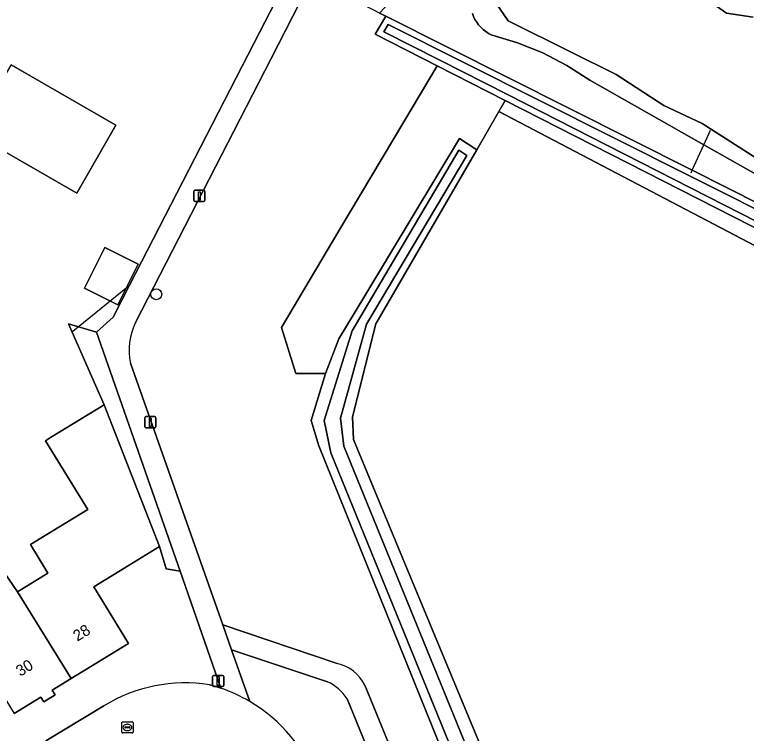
# Model space of a CAD drawing. Extents: x 162879 to 165540, y 384011 to 385181.
# Drawn here: x 164525.2 to 164590.7, y 384836.9 to 384901.3 of the extents above; entities that cross this region are included whole.
import ezdxf

# ---------------------------------------------------------------- set-up
doc = ezdxf.new("R2010")
doc.units = 0
for name, color, linetype in [('IMGEO_Boom', 7, 'Continuous'), ('IMGEO_Bouwland', 7, 'Continuous'), ('IMGEO_Duiker', 7, 'Continuous'), ('IMGEO_Erf', 7, 'Continuous'), ('IMGEO_Groenvoorziening', 7, 'Continuous'), ('IMGEO_Hek', 7, 'Continuous'), ('IMGEO_Lichtmast', 7, 'Continuous'), ('IMGEO_Meer_plas_ven_vijver', 7, 'Continuous'), ('IMGEO_Oever', 7, 'Continuous'), ('IMGEO_Pand', 7, 'Continuous'), ('IMGEO_Pand_nummerreeks', 7, 'Continuous'), ('IMGEO_Rijbaan_lokaal_open', 7, 'Continuous'), ('IMGEO_Rioolput', 7, 'Continuous'), ('IMGEO_Voetpad_halfverhard', 7, 'Continuous'), ('IMGEO_Voetpad_open', 7, 'Continuous'), ('IMGEO_Waterloop', 7, 'Continuous')]:
    doc.layers.add(name, color=color, linetype=linetype)

msp = doc.modelspace()

# ---------------------------------------------------------------- linework, layer by layer
at = {"layer": 'IMGEO_Boom'}
msp.add_circle((164537.851, 384876.263), 0.489, dxfattribs=at)
at = {"layer": 'IMGEO_Bouwland'}
msp.add_lwpolyline([(164620.977, 384792.621), (164627.358, 384797.091), (164635.259, 384802.981), (164657.035, 384820.256), (164657.862, 384819.216), (164661.297, 384821.922), (164660.537, 384822.938), (164663.789, 384825.529), (164676.767, 384835.869), (164674.978, 384836.807), (164672.701, 384838.001), (164568.512, 384892.62), (164566.534, 384889.204), (164557.505, 384873.611), (164555.417, 384865.298), (164555.514, 384863.24), (164559.894, 384852.674), (164567.58, 384834.131), (164571.043, 384825.529), (164573.433, 384819.511), (164589.083, 384780.103)], dxfattribs=at)
at = {"layer": 'IMGEO_Duiker'}
msp.add_lwpolyline([(164585.724, 384887.142), (164585.825, 384887.363), (164586.863, 384889.639), (164587.466, 384890.96)], dxfattribs=at)
at = {"layer": 'IMGEO_Erf'}
for points in [[(164530.004, 384873.599), (164532.508, 384872.873), (164533.988, 384874.201), (164535.46, 384877.063), (164547.127, 384899.768), (164548.888, 384903.196), (164546.748, 384905.129), (164544.024, 384907.588), (164529.298, 384920.884), (164514.486, 384936.751)], [(164523.88, 384851.894), (164525.426, 384849.614), (164528.155, 384851.29), (164526.585, 384853.846), (164527.914, 384854.662), (164531.717, 384856.997), (164527.945, 384863.142), (164528.403, 384863.423), (164533.197, 384866.365), (164530.004, 384873.599)], [(164542.613, 384841.294), (164543.103, 384841.156), (164543.642, 384840.982), (164539.98, 384851.471), (164538.743, 384851.687), (164538.135, 384853.66), (164535.419, 384851.994), (164532.265, 384850.058), (164533.395, 384848.217), (164535.373, 384844.996), (164530.24, 384841.844), (164528.549, 384840.806), (164528.806, 384840.389), (164527.784, 384839.762), (164527.527, 384840.179), (164525.14, 384838.713)], [(164527.979, 384836.288), (164533.152, 384839.398)]]:
    msp.add_lwpolyline(points, dxfattribs=at)
for points in [[(164521.352, 384890.703), (164524.859, 384896.807), (164534.246, 384891.414), (164530.739, 384885.309)], [(164533.266, 384880.45), (164536.242, 384878.944), (164534.405, 384875.312), (164531.428, 384876.818)]]:
    msp.add_lwpolyline(points, close=True, dxfattribs=at)
msp.add_arc((164540.448, 384827.543), 13.92, 81.05313, 121.61098, dxfattribs=at)
at = {"layer": 'IMGEO_Groenvoorziening'}
for points in [[(164585.825, 384887.363), (164595.1, 384882.698), (164612.572, 384901.969), (164577.751, 384922.752), (164557.847, 384901.436), (164558.401, 384901.157)], [(164562.99, 384896.717), (164560.001, 384891.694), (164554.198, 384881.944), (164549.052, 384873.297), (164550.336, 384869.163), (164552.994, 384869.163), (164554.18, 384872.259), (164556.508, 384876.124), (164564.984, 384890.198), (164566.534, 384889.204), (164568.512, 384892.62), (164569.085, 384893.609)], [(164650.996, 384857.152), (164633.186, 384866.229), (164625.649, 384864.767), (164569.085, 384893.609), (164568.512, 384892.62), (164672.701, 384838.001), (164677.647, 384843.087), (164680.196, 384844.691), (164682.052, 384845.065), (164684.298, 384844.934), (164691.8, 384843.683), (164712.075, 384839.688), (164719.339, 384838.687), (164721.787, 384837.965), (164722.653, 384837.71), (164723.156, 384838.061), (164723.572, 384839.497), (164722.426, 384839.864), (164721.427, 384840.183), (164722.641, 384843.957), (164677.864, 384850.703), (164674.515, 384847.714), (164678.019, 384845.844), (164676.844, 384843.978)], [(164532.508, 384872.873), (164530.004, 384873.599), (164533.197, 384866.365), (164538.135, 384853.66), (164538.743, 384851.687), (164539.98, 384851.471)]]:
    msp.add_lwpolyline(points, close=True, dxfattribs=at)
for points in [[(164560.001, 384891.694), (164562.99, 384896.717), (164557.458, 384899.538), (164558.401, 384901.157), (164557.847, 384901.436), (164557.323, 384901.699), (164556.8, 384901.962), (164552.816, 384906.181), (164551.369, 384903.69), (164549.406, 384899.861), (164548.1, 384897.315), (164536.009, 384873.73)], [(164592.672, 384886.352), (164586.863, 384889.639), (164576.66, 384895.414), (164574.609, 384896.74), (164572.442, 384897.866), (164570.178, 384898.783), (164567.838, 384899.481), (164567.581, 384899.619), (164567.338, 384899.779), (164567.109, 384899.96), (164566.897, 384900.16), (164566.704, 384900.378), (164566.531, 384900.613), (164566.38, 384900.861), (164566.251, 384901.123), (164566.145, 384901.394)], [(164585.318, 384780.147), (164570.102, 384818.288), (164571.455, 384818.793), (164573.433, 384819.511), (164571.043, 384825.529), (164569.121, 384824.563), (164567.839, 384824.042), (164566.132, 384828.238), (164564.445, 384832.839), (164552.401, 384862.689), (164551.715, 384864.963), (164552.994, 384869.163), (164550.336, 384869.163), (164549.052, 384873.297), (164554.198, 384881.944), (164560.001, 384891.694)], [(164535.546, 384870.084), (164543.809, 384846.647), (164554.046, 384843.187)], [(164553.169, 384841.557), (164544.59, 384844.433), (164546.227, 384839.789)], [(164556.529, 384841.267), (164578.487, 384787.599), (164578.782, 384786.448)], [(164552.341, 384832.496), (164553.012, 384830.823), (164556.676, 384835.807), (164554.939, 384840.033)]]:
    msp.add_lwpolyline(points, dxfattribs=at)
for centre, radius, start, end in [((164540.975, 384871.247), 5.552, 153.43398, 192.09169), ((164553.276, 384839.626), 3.643, 26.77083, 77.80261), ((164551.517, 384837.848), 4.06, 32.55361, 65.98837), ((164538.993, 384827.515), 14.247, 20.46374, 59.48503)]:
    msp.add_arc(centre, radius, start, end, dxfattribs=at)
at = {"layer": 'IMGEO_Hek'}
msp.add_lwpolyline([(164530.4, 384872.96), (164535.46, 384877.063)], dxfattribs=at)
at = {"layer": 'IMGEO_Lichtmast'}
for p, q in [((164541.216, 384884.668), (164541.216, 384885.468)), ((164541.216, 384885.468), (164541.216, 384884.668)), ((164541.316, 384885.568), (164542.106, 384885.568)), ((164542.106, 384885.568), (164541.316, 384885.568)), ((164542.206, 384885.468), (164542.206, 384884.668)), ((164542.206, 384884.668), (164542.206, 384885.468)), ((164542.106, 384884.568), (164541.316, 384884.568)), ((164541.316, 384884.568), (164542.106, 384884.568)), ((164536.832, 384864.403), (164536.832, 384865.203)), ((164536.832, 384865.203), (164536.832, 384864.403)), ((164536.932, 384865.303), (164537.722, 384865.303)), ((164537.722, 384865.303), (164536.932, 384865.303)), ((164537.822, 384865.203), (164537.822, 384864.403)), ((164537.822, 384864.403), (164537.822, 384865.203)), ((164537.722, 384864.303), (164536.932, 384864.303)), ((164536.932, 384864.303), (164537.722, 384864.303)), ((164542.899, 384841.235), (164542.899, 384842.035)), ((164542.899, 384842.035), (164542.899, 384841.235)), ((164542.999, 384842.135), (164543.789, 384842.135)), ((164543.789, 384842.135), (164542.999, 384842.135)), ((164543.889, 384842.035), (164543.889, 384841.235)), ((164543.889, 384841.235), (164543.889, 384842.035)), ((164543.789, 384841.135), (164542.999, 384841.135)), ((164542.999, 384841.135), (164543.789, 384841.135))]:
    msp.add_line(p, q, dxfattribs=at)
for points in [[(164541.636, 384885.443), (164541.786, 384885.443), (164541.786, 384884.693), (164541.636, 384884.693), (164541.636, 384885.443)], [(164537.252, 384865.178), (164537.402, 384865.178), (164537.402, 384864.428), (164537.252, 384864.428), (164537.252, 384865.178)], [(164543.319, 384842.01), (164543.469, 384842.01), (164543.469, 384841.26), (164543.319, 384841.26), (164543.319, 384842.01)]]:
    msp.add_lwpolyline(points, dxfattribs=at)
for centre, start, end in [((164541.316, 384885.468), 90, 180), ((164541.316, 384885.468), 90, 180), ((164542.106, 384885.468), 0, 90), ((164542.106, 384885.468), 360, 90), ((164541.316, 384884.668), 180, 270), ((164541.316, 384884.668), 180, 270), ((164542.106, 384884.668), 270, 0), ((164542.106, 384884.668), 270, 0), ((164536.932, 384865.203), 90, 180), ((164536.932, 384865.203), 90, 180), ((164537.722, 384865.203), 0, 90), ((164537.722, 384865.203), 360, 90), ((164536.932, 384864.403), 180, 270), ((164536.932, 384864.403), 180, 270), ((164537.722, 384864.403), 270, 0), ((164537.722, 384864.403), 270, 0), ((164542.999, 384842.035), 90, 180), ((164542.999, 384842.035), 90, 180), ((164543.789, 384842.035), 0, 90), ((164543.789, 384842.035), 360, 90), ((164542.999, 384841.235), 180, 270), ((164542.999, 384841.235), 180, 270), ((164543.789, 384841.235), 270, 0), ((164543.789, 384841.235), 270, 0)]:
    msp.add_arc(centre, 0.1, start, end, dxfattribs=at)
at = {"layer": 'IMGEO_Meer_plas_ven_vijver'}
msp.add_lwpolyline([(164591.275, 384901.06), (164588.885, 384901.427), (164586.496, 384903.128), (164586.082, 384905.564), (164585.669, 384908.001), (164583.83, 384909.196), (164581.992, 384910.391), (164579.465, 384910.483), (164575.467, 384911.218), (164572.021, 384908.23), (164569.218, 384904.783), (164568.104, 384903.413), (164568.299, 384902.255), (164569.355, 384900.738), (164574.916, 384897.98), (164579.022, 384895.943), (164583.279, 384893.153), (164586.725, 384891.545), (164591.504, 384888.465)], dxfattribs=at)
at = {"layer": 'IMGEO_Oever'}
for points in [[(164591.504, 384888.465), (164586.725, 384891.545), (164583.279, 384893.153), (164579.022, 384895.943), (164574.916, 384897.98), (164569.355, 384900.738), (164568.299, 384902.255), (164568.104, 384903.413), (164569.218, 384904.783), (164572.021, 384908.23), (164575.467, 384911.218), (164579.465, 384910.483), (164581.992, 384910.391), (164583.83, 384909.196), (164585.669, 384908.001), (164586.082, 384905.564), (164586.496, 384903.128), (164588.885, 384901.427), (164591.275, 384901.06)], [(164566.145, 384901.394), (164566.251, 384901.123), (164566.38, 384900.861), (164566.531, 384900.613), (164566.704, 384900.378), (164566.897, 384900.16), (164567.109, 384899.96), (164567.338, 384899.779), (164567.581, 384899.619), (164567.838, 384899.481), (164570.178, 384898.783), (164572.442, 384897.866), (164574.609, 384896.74), (164576.66, 384895.414), (164586.863, 384889.639), (164592.672, 384886.352)]]:
    msp.add_lwpolyline(points, dxfattribs=at)
for points in [[(164635.418, 384868.58), (164626.269, 384867.02), (164595.1, 384882.698), (164585.825, 384887.363), (164558.401, 384901.157), (164557.458, 384899.538), (164562.99, 384896.717), (164569.085, 384893.609), (164625.649, 384864.767), (164633.186, 384866.229), (164650.996, 384857.152), (164676.844, 384843.978), (164678.019, 384845.844), (164674.515, 384847.714), (164649.39, 384861.123)], [(164649.129, 384860.634), (164674.254, 384847.225), (164677.232, 384845.635), (164676.645, 384844.702), (164651.248, 384857.646), (164633.268, 384866.81), (164625.731, 384865.348), (164569.337, 384894.103), (164563.242, 384897.211), (164558.232, 384899.766), (164558.618, 384900.427), (164585.576, 384886.868), (164594.851, 384882.203), (164626.183, 384866.443), (164635.324, 384868.002)], [(164571.043, 384825.529), (164567.58, 384834.131), (164559.894, 384852.674), (164555.514, 384863.24), (164555.417, 384865.298), (164557.505, 384873.611), (164566.534, 384889.204), (164564.984, 384890.198), (164556.508, 384876.124), (164554.18, 384872.259), (164552.994, 384869.163), (164551.715, 384864.963), (164552.401, 384862.689), (164564.445, 384832.839), (164566.132, 384828.238), (164567.839, 384824.042), (164569.121, 384824.563)], [(164564.936, 384889.151), (164565.659, 384888.683), (164556.66, 384873.591), (164554.353, 384865.17), (164554.638, 384862.646), (164569.553, 384826.109), (164568.318, 384825.64), (164553.469, 384862.054), (164552.876, 384864.965), (164555.387, 384872.983)]]:
    msp.add_lwpolyline(points, close=True, dxfattribs=at)
at = {"layer": 'IMGEO_Pand'}
for points in [[(164534.246, 384891.414), (164524.859, 384896.807), (164521.352, 384890.703), (164530.739, 384885.309)], [(164533.266, 384880.45), (164531.428, 384876.818), (164534.405, 384875.312), (164536.242, 384878.944)], [(164533.197, 384866.365), (164528.403, 384863.423), (164527.945, 384863.142), (164531.717, 384856.997), (164527.914, 384854.662), (164526.585, 384853.846), (164528.155, 384851.29), (164525.426, 384849.614), (164530.24, 384841.844), (164535.373, 384844.996), (164533.395, 384848.217), (164532.265, 384850.058), (164535.419, 384851.994), (164538.135, 384853.66)], [(164518.884, 384841.879), (164518.988, 384841.953), (164522.012, 384843.81), (164523.152, 384841.952), (164525.14, 384838.713), (164527.527, 384840.179), (164527.784, 384839.762), (164528.806, 384840.389), (164528.549, 384840.806), (164530.24, 384841.844), (164525.426, 384849.614), (164523.88, 384851.894), (164520.988, 384850.12), (164519.043, 384853.29), (164513.667, 384849.991), (164515.49, 384847.02)]]:
    msp.add_lwpolyline(points, close=True, dxfattribs=at)
at = {"layer": 'IMGEO_Rijbaan_lokaal_open'}
for points in [[(164543.642, 384840.982), (164543.103, 384841.156), (164542.613, 384841.294)], [(164533.152, 384839.398), (164527.979, 384836.288)]]:
    msp.add_lwpolyline(points, dxfattribs=at)
for centre, radius, start, end in [((164540.448, 384827.543), 13.92, 81.05313, 121.61098), ((164538.963, 384827.447), 14.321, 59.5215, 70.93103), ((164538.993, 384827.515), 14.247, 20.46374, 59.48503)]:
    msp.add_arc(centre, radius, start, end, dxfattribs=at)
at = {"layer": 'IMGEO_Rioolput'}
for p, q in [((164534.847, 384837.977), (164535.699, 384837.977)), ((164534.772, 384837.051), (164534.772, 384837.903)), ((164535.031, 384837.471), (164535.031, 384837.483)), ((164535.469, 384837.434), (164535.071, 384837.434)), ((164535.074, 384837.52), (164535.472, 384837.52)), ((164535.26, 384837.757), (164535.285, 384837.757)), ((164535.515, 384837.483), (164535.515, 384837.471)), ((164535.773, 384837.903), (164535.773, 384837.051)), ((164535.699, 384836.977), (164534.847, 384836.977)), ((164535.283, 384837.197), (164535.258, 384837.197))]:
    msp.add_line(p, q, dxfattribs=at)
for points in [[(164534.847, 384837.977), (164535.699, 384837.977)], [(164534.772, 384837.051), (164534.772, 384837.903)], [(164535.773, 384837.903), (164535.773, 384837.051)], [(164535.699, 384836.977), (164534.847, 384836.977)]]:
    msp.add_lwpolyline(points, dxfattribs=at)
for centre, radius, start, end in [((164534.849, 384837.901), 0.0765, 91.55205, 178.44795), ((164534.849, 384837.901), 0.0765, 91.55205, 178.44795), ((164535.697, 384837.901), 0.0765, 1.55205, 88.44795), ((164535.697, 384837.901), 0.0765, 1.55205, 88.44795), ((164535.071, 384837.48), 0.0403, 85.87752, 175.75265), ((164535.068, 384837.47), 0.0366, 178.93798, 274.71019), ((164535.472, 384837.477), 0.043, 264.86636, 352.45326), ((164535.476, 384837.482), 0.0386, 1.73085, 96.63898), ((164534.849, 384837.053), 0.0765, 181.55205, 268.44795), ((164534.849, 384837.053), 0.0765, 181.55205, 268.44795), ((164535.697, 384837.053), 0.0765, 271.55205, 358.44795), ((164535.697, 384837.053), 0.0765, 271.55205, 358.44795)]:
    msp.add_arc(centre, radius, start, end, dxfattribs=at)
for centre, major_axis, ratio, start_param, end_param in [((164535.259, 384837.477), (-0.387, 0.002), 0.722429, 4.712389, 7.853982), ((164535.284, 384837.477), (-0.39, 0.002), 0.717154, 1.570796, 4.712389)]:
    msp.add_ellipse(centre, major_axis=major_axis, ratio=ratio, start_param=start_param, end_param=end_param, dxfattribs=at)
at = {"layer": 'IMGEO_Voetpad_halfverhard'}
for points in [[(164554.046, 384843.187), (164543.809, 384846.647), (164544.59, 384844.433), (164553.169, 384841.557)], [(164578.782, 384786.448), (164578.487, 384787.599), (164556.529, 384841.267)], [(164554.939, 384840.033), (164556.676, 384835.807), (164576.975, 384786.327), (164577.028, 384785.564), (164576.861, 384784.818), (164575.139, 384781.286)]]:
    msp.add_lwpolyline(points, dxfattribs=at)
for centre, radius, start, end in [((164553.276, 384839.626), 3.643, 26.77083, 77.80261), ((164551.517, 384837.848), 4.06, 32.55361, 65.98837)]:
    msp.add_arc(centre, radius, start, end, dxfattribs=at)
at = {"layer": 'IMGEO_Voetpad_open'}
for points in [[(164548.1, 384897.315), (164549.406, 384899.861), (164551.369, 384903.69), (164542.335, 384911.846), (164530.656, 384922.389), (164516.98, 384936.98), (164513.222, 384940.989), (164511.849, 384939.577), (164514.486, 384936.751), (164529.298, 384920.884), (164544.024, 384907.588), (164546.748, 384905.129), (164548.888, 384903.196), (164547.127, 384899.768), (164535.46, 384877.063), (164533.988, 384874.201), (164532.508, 384872.873), (164539.98, 384851.471), (164543.642, 384840.982)], [(164536.009, 384873.73), (164548.1, 384897.315)], [(164546.227, 384839.789), (164544.59, 384844.433), (164543.809, 384846.647), (164535.546, 384870.084)]]:
    msp.add_lwpolyline(points, dxfattribs=at)
for centre, radius, start, end in [((164540.975, 384871.247), 5.552, 153.43398, 192.09169), ((164538.963, 384827.447), 14.321, 59.5215, 70.93103)]:
    msp.add_arc(centre, radius, start, end, dxfattribs=at)
at = {"layer": 'IMGEO_Waterloop'}
for points in [[(164649.129, 384860.634), (164635.324, 384868.002), (164626.183, 384866.443), (164594.851, 384882.203), (164585.576, 384886.868), (164558.618, 384900.427), (164558.232, 384899.766), (164563.242, 384897.211), (164569.337, 384894.103), (164625.731, 384865.348), (164633.268, 384866.81), (164651.248, 384857.646), (164676.645, 384844.702), (164677.232, 384845.635), (164674.254, 384847.225)], [(164564.936, 384889.151), (164555.387, 384872.983), (164552.876, 384864.965), (164553.469, 384862.054), (164568.318, 384825.64), (164569.553, 384826.109), (164554.638, 384862.646), (164554.353, 384865.17), (164556.66, 384873.591), (164565.659, 384888.683)]]:
    msp.add_lwpolyline(points, close=True, dxfattribs=at)

# ---------------------------------------------------------------- texts
at = {"layer": 'IMGEO_Pand_nummerreeks'}
for s, rotation, p in [('28', 31.54706, (164530.794, 384845.142)), ('30', 31.54967, (164525.679, 384842))]:
    msp.add_text(s, height=1, rotation=rotation, dxfattribs=at).set_placement(p)

doc.saveas('drawing.dxf')
